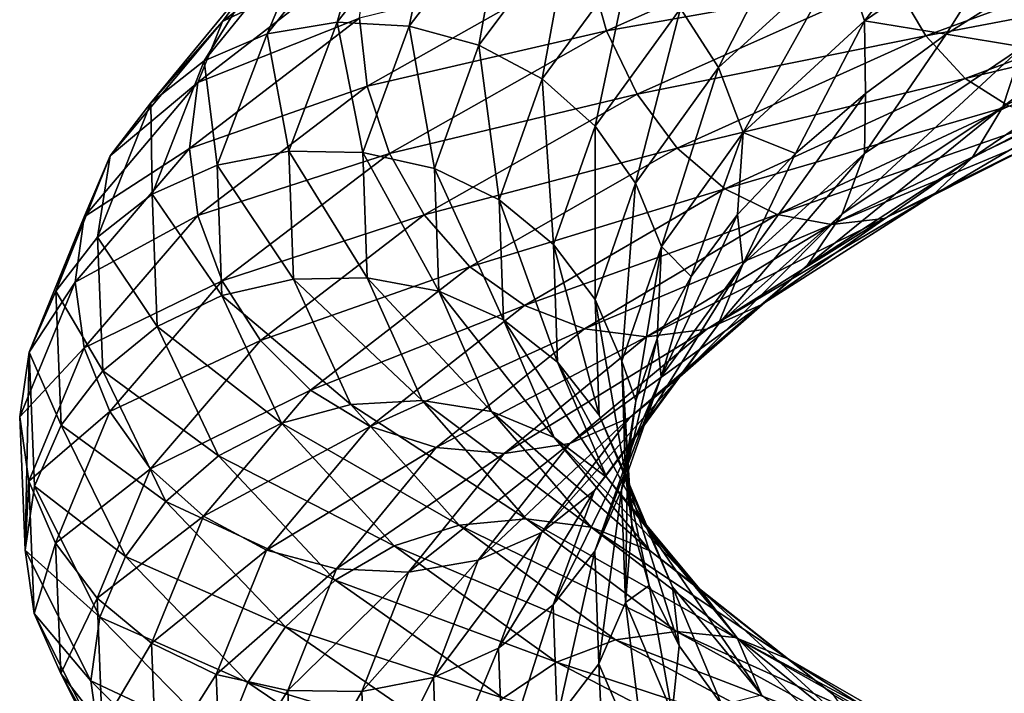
# Model space of a CAD drawing. Header units: metres. Extents: x -80 to 80, y -455 to 95.
# Tile 318 of 656: x -19 to -10, y -154 to -148. Entities that reach past the tile are written whole.
import ezdxf

# ---------------------------------------------------------------- set-up
doc = ezdxf.new("R2010")
doc.units = ezdxf.units.M
doc.layers.add('solid_501010_k_02', color=7, linetype='CONTINUOUS')
doc.layers.add('solid_501010_k_02_01', color=7, linetype='CONTINUOUS')

msp = doc.modelspace()

# ---------------------------------------------------------------- linework, layer by layer
at = {"layer": 'solid_501010_k_02'}
for points in [[(-11.369335, -148.146393, 1144.859009), (-11.569106, -147.551422, 1144.863525), (-10.127226, -146.572174, 1146.536499)], [(-9.952353, -147.178986, 1146.503784), (-11.369335, -148.146393, 1144.859009), (-10.127226, -146.572174, 1146.536499)], [(-15.632052, -146.978622, 1147.456299), (-17.132639, -148.153412, 1144.862305), (-15.833164, -147.525101, 1147.709351)], [(-16.787973, -147.683136, 1144.6073), (-17.132639, -148.153412, 1144.862305), (-15.632052, -146.978622, 1147.456299)], [(-15.209565, -147.010513, 1143.758057), (-16.103968, -148.158478, 1141.285645), (-15.801473, -147.093048, 1144.039429)], [(-15.457715, -148.193085, 1141.131592), (-16.103968, -148.158478, 1141.285645), (-15.209565, -147.010513, 1143.758057)], [(-14.599205, -147.068756, 1143.499756), (-15.457715, -148.193085, 1141.131592), (-15.209565, -147.010513, 1143.758057)], [(-12.679673, -148.566269, 1142.97522), (-13.023073, -148.036179, 1143.012695), (-11.882429, -147.004196, 1144.952881)], [(-11.569106, -147.551422, 1144.863525), (-12.679673, -148.566269, 1142.97522), (-11.882429, -147.004196, 1144.952881)], [(-15.801473, -147.093048, 1144.039429), (-16.730682, -148.262161, 1141.46521), (-16.337721, -147.32016, 1144.327759)], [(-16.103968, -148.158478, 1141.285645), (-16.730682, -148.262161, 1141.46521), (-15.801473, -147.093048, 1144.039429)], [(-14.831435, -148.363571, 1141.012207), (-15.457715, -148.193085, 1141.131592), (-14.599205, -147.068756, 1143.499756)], [(-14.007708, -147.263702, 1143.280273), (-14.831435, -148.363571, 1141.012207), (-14.599205, -147.068756, 1143.499756)], [(-13.861173, -147.618713, 1150.312012), (-13.6863, -148.234711, 1150.276001), (-11.345171, -147.196564, 1152.231079)], [(-11.345171, -147.196564, 1152.231079), (-13.6863, -148.234711, 1150.276001), (-11.117814, -147.779236, 1152.050293)], [(-9.952353, -147.178986, 1146.503784), (-10.63827, -148.265732, 1145.784424), (-11.369335, -148.146393, 1144.859009)], [(-9.952353, -147.178986, 1146.503784), (-9.824926, -147.747589, 1146.642822), (-10.63827, -148.265732, 1145.784424)], [(-14.264508, -148.66745, 1140.936646), (-14.831435, -148.363571, 1141.012207), (-14.007708, -147.263702, 1143.280273)], [(-13.472268, -147.591263, 1143.114746), (-14.264508, -148.66745, 1140.936646), (-14.007708, -147.263702, 1143.280273)], [(-16.337721, -147.32016, 1144.327759), (-17.298466, -148.506317, 1141.6604), (-16.787973, -147.683136, 1144.6073)], [(-16.730682, -148.262161, 1141.46521), (-17.298466, -148.506317, 1141.6604), (-16.337721, -147.32016, 1144.327759)], [(-11.117814, -147.779236, 1152.050293), (-10.820414, -148.279709, 1151.757446), (-8.276468, -147.344803, 1153.219727)], [(-10.129726, -148.918076, 1147.044434), (-9.95368, -148.379364, 1146.763672), (-8.25104, -147.467712, 1148.150879)], [(-8.396973, -148.00415, 1148.460815), (-10.129726, -148.918076, 1147.044434), (-8.25104, -147.467712, 1148.150879)], [(-15.833164, -147.525101, 1147.709351), (-17.353056, -148.700439, 1145.077148), (-15.903956, -148.122482, 1147.884399)], [(-17.132639, -148.153412, 1144.862305), (-17.353056, -148.700439, 1145.077148), (-15.833164, -147.525101, 1147.709351)], [(-12.460725, -149.148178, 1143.002686), (-12.679673, -148.566269, 1142.97522), (-11.569106, -147.551422, 1144.863525)], [(-11.369335, -148.146393, 1144.859009), (-12.460725, -149.148178, 1143.002686), (-11.569106, -147.551422, 1144.863525)], [(-15.903956, -148.122482, 1147.884399), (-15.834681, -148.732605, 1147.967041), (-13.861173, -147.618713, 1150.312012)], [(-13.861173, -147.618713, 1150.312012), (-15.834681, -148.732605, 1147.967041), (-13.6863, -148.234711, 1150.276001)], [(-13.788899, -149.090927, 1140.90918), (-14.264508, -148.66745, 1140.936646), (-13.472268, -147.591263, 1143.114746)], [(-13.023073, -148.036179, 1143.012695), (-13.788899, -149.090927, 1140.90918), (-13.472268, -147.591263, 1143.114746)], [(-16.787973, -147.683136, 1144.6073), (-17.775196, -148.881073, 1141.860596), (-17.132639, -148.153412, 1144.862305)], [(-17.298466, -148.506317, 1141.6604), (-17.775196, -148.881073, 1141.860596), (-16.787973, -147.683136, 1144.6073)], [(-9.95368, -148.379364, 1146.763672), (-10.63827, -148.265732, 1145.784424), (-9.824926, -147.747589, 1146.642822)], [(-13.6863, -148.234711, 1150.276001), (-13.412026, -148.803055, 1150.134155), (-11.117814, -147.779236, 1152.050293)], [(-11.117814, -147.779236, 1152.050293), (-13.412026, -148.803055, 1150.134155), (-10.820414, -148.279709, 1151.757446)], [(-10.405009, -149.374084, 1147.400513), (-10.129726, -148.918076, 1147.044434), (-8.396973, -148.00415, 1148.460815)], [(-8.625166, -148.454163, 1148.86084), (-10.405009, -149.374084, 1147.400513), (-8.396973, -148.00415, 1148.460815)], [(-13.425304, -149.602875, 1140.927734), (-13.788899, -149.090927, 1140.90918), (-13.023073, -148.036179, 1143.012695)], [(-12.679673, -148.566269, 1142.97522), (-13.425304, -149.602875, 1140.927734), (-13.023073, -148.036179, 1143.012695)], [(-17.132639, -148.153412, 1144.862305), (-18.140129, -149.357498, 1142.053711), (-17.353056, -148.700439, 1145.077148)], [(-17.775196, -148.881073, 1141.860596), (-18.140129, -149.357498, 1142.053711), (-17.132639, -148.153412, 1144.862305)], [(-15.903956, -148.122482, 1147.884399), (-17.429758, -149.291977, 1145.238281), (-15.834681, -148.732605, 1147.967041)], [(-17.353056, -148.700439, 1145.077148), (-17.429758, -149.291977, 1145.238281), (-15.903956, -148.122482, 1147.884399)], [(-16.103968, -148.158478, 1141.285645), (-16.538244, -149.315689, 1138.698486), (-16.730682, -148.262161, 1141.46521)], [(-15.874563, -149.326294, 1138.653076), (-16.538244, -149.315689, 1138.698486), (-16.103968, -148.158478, 1141.285645)], [(-15.457715, -148.193085, 1141.131592), (-15.874563, -149.326294, 1138.653076), (-16.103968, -148.158478, 1141.285645)], [(-15.231394, -149.471893, 1138.638306), (-15.874563, -149.326294, 1138.653076), (-15.457715, -148.193085, 1141.131592)], [(-14.831435, -148.363571, 1141.012207), (-15.231394, -149.471893, 1138.638306), (-15.457715, -148.193085, 1141.131592)], [(-11.369335, -148.146393, 1144.859009), (-11.988853, -149.33757, 1143.861328), (-12.460725, -149.148178, 1143.002686)], [(-11.369335, -148.146393, 1144.859009), (-11.362489, -148.796936, 1144.853638), (-11.988853, -149.33757, 1143.861328)], [(-11.369335, -148.146393, 1144.859009), (-10.63827, -148.265732, 1145.784424), (-11.362489, -148.796936, 1144.853638)], [(-16.730682, -148.262161, 1141.46521), (-17.181858, -149.440781, 1138.771729), (-17.298466, -148.506317, 1141.6604)], [(-16.538244, -149.315689, 1138.698486), (-17.181858, -149.440781, 1138.771729), (-16.730682, -148.262161, 1141.46521)], [(-15.834681, -148.732605, 1147.967041), (-15.63491, -149.335144, 1147.958984), (-13.6863, -148.234711, 1150.276001)], [(-13.6863, -148.234711, 1150.276001), (-15.63491, -149.335144, 1147.958984), (-13.412026, -148.803055, 1150.134155)], [(-13.412026, -148.803055, 1150.134155), (-13.053256, -149.287399, 1149.893677), (-10.820414, -148.279709, 1151.757446)], [(-10.820414, -148.279709, 1151.757446), (-13.053256, -149.287399, 1149.893677), (-10.465912, -148.662735, 1151.363281)], [(-11.370852, -149.337158, 1145.113159), (-11.362489, -148.796936, 1144.853638), (-10.63827, -148.265732, 1145.784424)], [(-9.95368, -148.379364, 1146.763672), (-11.370852, -149.337158, 1145.113159), (-10.63827, -148.265732, 1145.784424)], [(-14.649179, -149.751663, 1138.656616), (-15.231394, -149.471893, 1138.638306), (-14.831435, -148.363571, 1141.012207)], [(-14.264508, -148.66745, 1140.936646), (-14.649179, -149.751663, 1138.656616), (-14.831435, -148.363571, 1141.012207)], [(-11.571963, -149.878189, 1145.359863), (-11.370852, -149.337158, 1145.113159), (-9.95368, -148.379364, 1146.763672)], [(-10.129726, -148.918076, 1147.044434), (-11.571963, -149.878189, 1145.359863), (-9.95368, -148.379364, 1146.763672)], [(-10.764626, -149.717804, 1147.812256), (-10.405009, -149.374084, 1147.400513), (-8.625166, -148.454163, 1148.86084)], [(-8.923267, -148.788498, 1149.328979), (-10.764626, -149.717804, 1147.812256), (-8.625166, -148.454163, 1148.86084)], [(-17.298466, -148.506317, 1141.6604), (-17.764954, -149.702118, 1138.869873), (-17.775196, -148.881073, 1141.860596)], [(-17.181858, -149.440781, 1138.771729), (-17.764954, -149.702118, 1138.869873), (-17.298466, -148.506317, 1141.6604)], [(-13.193481, -150.170929, 1140.989746), (-13.425304, -149.602875, 1140.927734), (-12.679673, -148.566269, 1142.97522)], [(-12.460725, -149.148178, 1143.002686), (-13.193481, -150.170929, 1140.989746), (-12.679673, -148.566269, 1142.97522)], [(-17.353056, -148.700439, 1145.077148), (-18.373507, -149.904861, 1142.227539), (-17.429758, -149.291977, 1145.238281)], [(-18.140129, -149.357498, 1142.053711), (-18.373507, -149.904861, 1142.227539), (-17.353056, -148.700439, 1145.077148)], [(-17.429758, -149.291977, 1145.238281), (-17.354717, -149.892548, 1145.327637), (-15.834681, -148.732605, 1147.967041)], [(-15.834681, -148.732605, 1147.967041), (-17.354717, -149.892548, 1145.327637), (-15.63491, -149.335144, 1147.958984)], [(-14.160745, -150.153229, 1138.707153), (-14.649179, -149.751663, 1138.656616), (-14.264508, -148.66745, 1140.936646)], [(-13.788899, -149.090927, 1140.90918), (-14.160745, -150.153229, 1138.707153), (-14.264508, -148.66745, 1140.936646)], [(-13.053256, -149.287399, 1149.893677), (-12.625602, -149.65329, 1149.562988), (-10.465912, -148.662735, 1151.363281)], [(-10.465912, -148.662735, 1151.363281), (-12.625602, -149.65329, 1149.562988), (-10.074297, -148.910782, 1150.891479)], [(-15.63491, -149.335144, 1147.958984), (-15.321587, -149.887039, 1147.863281), (-13.412026, -148.803055, 1150.134155)], [(-13.412026, -148.803055, 1150.134155), (-15.321587, -149.887039, 1147.863281), (-13.053256, -149.287399, 1149.893677)], [(-12.462387, -150.328094, 1143.25061), (-11.988853, -149.33757, 1143.861328), (-11.362489, -148.796936, 1144.853638)], [(-11.370852, -149.337158, 1145.113159), (-12.462387, -150.328094, 1143.25061), (-11.362489, -148.796936, 1144.853638)], [(-11.192925, -149.920853, 1148.259644), (-10.764626, -149.717804, 1147.812256), (-8.923267, -148.788498, 1149.328979)], [(-9.278305, -148.97905, 1149.842651), (-11.192925, -149.920853, 1148.259644), (-8.923267, -148.788498, 1149.328979)], [(-17.775196, -148.881073, 1141.860596), (-18.254539, -150.088654, 1138.987427), (-18.140129, -149.357498, 1142.053711)], [(-17.764954, -149.702118, 1138.869873), (-18.254539, -150.088654, 1138.987427), (-17.775196, -148.881073, 1141.860596)], [(-12.625602, -149.65329, 1149.562988), (-12.153174, -149.884079, 1149.162231), (-10.074297, -148.910782, 1150.891479)], [(-10.074297, -148.910782, 1150.891479), (-12.153174, -149.884079, 1149.162231), (-9.670192, -149.018051, 1150.374023)], [(-11.886439, -150.340759, 1145.664551), (-11.571963, -149.878189, 1145.359863), (-10.129726, -148.918076, 1147.044434)], [(-10.405009, -149.374084, 1147.400513), (-11.886439, -150.340759, 1145.664551), (-10.129726, -148.918076, 1147.044434)], [(-11.665681, -149.974792, 1148.718628), (-11.192925, -149.920853, 1148.259644), (-9.278305, -148.97905, 1149.842651)], [(-9.670192, -149.018051, 1150.374023), (-11.665681, -149.974792, 1148.718628), (-9.278305, -148.97905, 1149.842651)], [(-12.153174, -149.884079, 1149.162231), (-11.665681, -149.974792, 1148.718628), (-9.670192, -149.018051, 1150.374023)], [(-13.787345, -150.646622, 1138.784302), (-14.160745, -150.153229, 1138.707153), (-13.788899, -149.090927, 1140.90918)], [(-13.425304, -149.602875, 1140.927734), (-13.787345, -150.646622, 1138.784302), (-13.788899, -149.090927, 1140.90918)], [(-12.460725, -149.148178, 1143.002686), (-12.926512, -150.439651, 1141.72583), (-13.193481, -150.170929, 1140.989746)], [(-12.460725, -149.148178, 1143.002686), (-12.510969, -149.885193, 1142.816895), (-12.926512, -150.439651, 1141.72583)], [(-12.460725, -149.148178, 1143.002686), (-11.988853, -149.33757, 1143.861328), (-12.510969, -149.885193, 1142.816895)], [(-17.429758, -149.291977, 1145.238281), (-18.455782, -150.491898, 1142.369263), (-17.354717, -149.892548, 1145.327637)], [(-18.373507, -149.904861, 1142.227539), (-18.455782, -150.491898, 1142.369263), (-17.429758, -149.291977, 1145.238281)], [(-17.354717, -149.892548, 1145.327637), (-17.135771, -150.480225, 1145.351196), (-15.63491, -149.335144, 1147.958984)], [(-16.538244, -149.315689, 1138.698486), (-16.496155, -150.464676, 1136.07373), (-17.181858, -149.440781, 1138.771729)], [(-15.63491, -149.335144, 1147.958984), (-17.135771, -150.480225, 1145.351196), (-15.321587, -149.887039, 1147.863281)], [(-15.834163, -150.45163, 1136.13855), (-16.496155, -150.464676, 1136.07373), (-16.538244, -149.315689, 1138.698486)], [(-15.874563, -149.326294, 1138.653076), (-15.834163, -150.45163, 1136.13855), (-16.538244, -149.315689, 1138.698486)], [(-15.192631, -150.572647, 1136.229736), (-15.834163, -150.45163, 1136.13855), (-15.874563, -149.326294, 1138.653076)], [(-15.231394, -149.471893, 1138.638306), (-15.192631, -150.572647, 1136.229736), (-15.874563, -149.326294, 1138.653076)], [(-15.321587, -149.887039, 1147.863281), (-14.911736, -150.352966, 1147.684448), (-13.053256, -149.287399, 1149.893677)], [(-13.053256, -149.287399, 1149.893677), (-14.911736, -150.352966, 1147.684448), (-12.625602, -149.65329, 1149.562988)], [(-12.682805, -150.871414, 1143.459595), (-12.462387, -150.328094, 1143.25061), (-11.370852, -149.337158, 1145.113159)], [(-11.571963, -149.878189, 1145.359863), (-12.682805, -150.871414, 1143.459595), (-11.370852, -149.337158, 1145.113159)], [(-12.462387, -150.328094, 1143.25061), (-12.510969, -149.885193, 1142.816895), (-11.988853, -149.33757, 1143.861328)], [(-18.140129, -149.357498, 1142.053711), (-18.629313, -150.571106, 1139.115967), (-18.373507, -149.904861, 1142.227539)], [(-18.254539, -150.088654, 1138.987427), (-18.629313, -150.571106, 1139.115967), (-18.140129, -149.357498, 1142.053711)], [(-12.297257, -150.694901, 1146.010376), (-11.886439, -150.340759, 1145.664551), (-10.405009, -149.374084, 1147.400513)], [(-10.764626, -149.717804, 1147.812256), (-12.297257, -150.694901, 1146.010376), (-10.405009, -149.374084, 1147.400513)], [(-17.181858, -149.440781, 1138.771729), (-17.138132, -150.610825, 1136.039429), (-17.764954, -149.702118, 1138.869873)], [(-16.496155, -150.464676, 1136.07373), (-17.138132, -150.610825, 1136.039429), (-17.181858, -149.440781, 1138.771729)], [(-14.611897, -150.828552, 1136.34314), (-15.192631, -150.572647, 1136.229736), (-15.231394, -149.471893, 1138.638306)], [(-14.649179, -149.751663, 1138.656616), (-14.611897, -150.828552, 1136.34314), (-15.231394, -149.471893, 1138.638306)], [(-13.549271, -151.200439, 1138.882446), (-13.787345, -150.646622, 1138.784302), (-13.425304, -149.602875, 1140.927734)], [(-13.193481, -150.170929, 1140.989746), (-13.549271, -151.200439, 1138.882446), (-13.425304, -149.602875, 1140.927734)], [(-17.764954, -149.702118, 1138.869873), (-17.719742, -150.888977, 1136.039063), (-18.254539, -150.088654, 1138.987427)], [(-17.138132, -150.610825, 1136.039429), (-17.719742, -150.888977, 1136.039063), (-17.764954, -149.702118, 1138.869873)], [(-14.911736, -150.352966, 1147.684448), (-14.423193, -150.699387, 1147.428467), (-12.625602, -149.65329, 1149.562988)], [(-12.625602, -149.65329, 1149.562988), (-14.423193, -150.699387, 1147.428467), (-12.153174, -149.884079, 1149.162231)], [(-14.124705, -151.208405, 1136.472656), (-14.611897, -150.828552, 1136.34314), (-14.649179, -149.751663, 1138.656616)], [(-14.160745, -150.153229, 1138.707153), (-14.124705, -151.208405, 1136.472656), (-14.649179, -149.751663, 1138.656616)], [(-12.786537, -150.911911, 1146.380249), (-12.297257, -150.694901, 1146.010376), (-10.764626, -149.717804, 1147.812256)], [(-11.192925, -149.920853, 1148.259644), (-12.786537, -150.911911, 1146.380249), (-10.764626, -149.717804, 1147.812256)], [(-13.027469, -151.340897, 1143.707031), (-12.682805, -150.871414, 1143.459595), (-11.571963, -149.878189, 1145.359863)], [(-11.886439, -150.340759, 1145.664551), (-13.027469, -151.340897, 1143.707031), (-11.571963, -149.878189, 1145.359863)], [(-18.373507, -149.904861, 1142.227539), (-18.868986, -151.118546, 1139.24707), (-18.455782, -150.491898, 1142.369263)], [(-18.629313, -150.571106, 1139.115967), (-18.868986, -151.118546, 1139.24707), (-18.373507, -149.904861, 1142.227539)], [(-18.455782, -150.491898, 1142.369263), (-18.375267, -151.080276, 1142.470703), (-17.354717, -149.892548, 1145.327637)], [(-17.354717, -149.892548, 1145.327637), (-18.375267, -151.080276, 1142.470703), (-17.135771, -150.480225, 1145.351196)], [(-17.135771, -150.480225, 1145.351196), (-16.79237, -151.014084, 1145.307251), (-15.321587, -149.887039, 1147.863281)], [(-15.321587, -149.887039, 1147.863281), (-16.79237, -151.014084, 1145.307251), (-14.911736, -150.352966, 1147.684448)], [(-14.423193, -150.699387, 1147.428467), (-13.883503, -150.910614, 1147.111084), (-12.153174, -149.884079, 1149.162231)], [(-12.153174, -149.884079, 1149.162231), (-13.883503, -150.910614, 1147.111084), (-11.665681, -149.974792, 1148.718628)], [(-13.326601, -150.982666, 1146.754272), (-12.786537, -150.911911, 1146.380249), (-11.192925, -149.920853, 1148.259644)], [(-11.665681, -149.974792, 1148.718628), (-13.326601, -150.982666, 1146.754272), (-11.192925, -149.920853, 1148.259644)], [(-13.195242, -151.339066, 1141.231445), (-12.926512, -150.439651, 1141.72583), (-12.510969, -149.885193, 1142.816895)], [(-12.462387, -150.328094, 1143.25061), (-13.195242, -151.339066, 1141.231445), (-12.510969, -149.885193, 1142.816895)], [(-13.883503, -150.910614, 1147.111084), (-13.326601, -150.982666, 1146.754272), (-11.665681, -149.974792, 1148.718628)], [(-18.254539, -150.088654, 1138.987427), (-18.208082, -151.286957, 1136.072876), (-18.629313, -150.571106, 1139.115967)], [(-17.719742, -150.888977, 1136.039063), (-18.208082, -151.286957, 1136.072876), (-18.254539, -150.088654, 1138.987427)], [(-13.752256, -151.683365, 1136.609375), (-14.124705, -151.208405, 1136.472656), (-14.160745, -150.153229, 1138.707153)], [(-13.787345, -150.646622, 1138.784302), (-13.752256, -151.683365, 1136.609375), (-14.160745, -150.153229, 1138.707153)], [(-13.193481, -150.170929, 1140.989746), (-13.422828, -151.555359, 1139.453491), (-13.549271, -151.200439, 1138.882446)], [(-13.193481, -150.170929, 1140.989746), (-13.231672, -150.997925, 1140.599609), (-13.422828, -151.555359, 1139.453491)], [(-13.193481, -150.170929, 1140.989746), (-12.926512, -150.439651, 1141.72583), (-13.231672, -150.997925, 1140.599609)], [(-16.79237, -151.014084, 1145.307251), (-16.343176, -151.459885, 1145.197632), (-14.911736, -150.352966, 1147.684448)], [(-14.911736, -150.352966, 1147.684448), (-16.343176, -151.459885, 1145.197632), (-14.423193, -150.699387, 1147.428467)], [(-13.477722, -151.706146, 1143.979248), (-13.027469, -151.340897, 1143.707031), (-11.886439, -150.340759, 1145.664551)], [(-12.297257, -150.694901, 1146.010376), (-13.477722, -151.706146, 1143.979248), (-11.886439, -150.340759, 1145.664551)], [(-13.42862, -151.884613, 1141.39978), (-13.195242, -151.339066, 1141.231445), (-12.462387, -150.328094, 1143.25061)], [(-12.682805, -150.871414, 1143.459595), (-13.42862, -151.884613, 1141.39978), (-12.462387, -150.328094, 1143.25061)], [(-18.455782, -150.491898, 1142.369263), (-18.953215, -151.699051, 1139.372925), (-18.375267, -151.080276, 1142.470703)], [(-18.868986, -151.118546, 1139.24707), (-18.953215, -151.699051, 1139.372925), (-18.455782, -150.491898, 1142.369263)], [(-18.375267, -151.080276, 1142.470703), (-18.143444, -151.652161, 1142.528442), (-17.135771, -150.480225, 1145.351196)], [(-17.135771, -150.480225, 1145.351196), (-18.143444, -151.652161, 1142.528442), (-16.79237, -151.014084, 1145.307251)], [(-16.496155, -150.464676, 1136.07373), (-15.982273, -151.588638, 1133.489868), (-17.138132, -150.610825, 1136.039429)], [(-15.834163, -150.45163, 1136.13855), (-15.340904, -151.552948, 1133.663086), (-16.496155, -150.464676, 1136.07373)], [(-15.340904, -151.552948, 1133.663086), (-15.982273, -151.588638, 1133.489868), (-16.496155, -150.464676, 1136.07373)], [(-14.719357, -151.650406, 1133.858643), (-15.340904, -151.552948, 1133.663086), (-15.834163, -150.45163, 1136.13855)], [(-15.192631, -150.572647, 1136.229736), (-14.719357, -151.650406, 1133.858643), (-15.834163, -150.45163, 1136.13855)], [(-13.195242, -151.339066, 1141.231445), (-13.231672, -150.997925, 1140.599609), (-12.926512, -150.439651, 1141.72583)], [(-18.629313, -150.571106, 1139.115967), (-18.581902, -151.775146, 1136.13623), (-18.868986, -151.118546, 1139.24707)], [(-18.208082, -151.286957, 1136.072876), (-18.581902, -151.775146, 1136.13623), (-18.629313, -150.571106, 1139.115967)], [(-14.156714, -151.883392, 1134.065796), (-14.719357, -151.650406, 1133.858643), (-15.192631, -150.572647, 1136.229736)], [(-14.611897, -150.828552, 1136.34314), (-14.156714, -151.883392, 1134.065796), (-15.192631, -150.572647, 1136.229736)], [(-17.138132, -150.610825, 1136.039429), (-16.604252, -151.754883, 1133.349487), (-17.719742, -150.888977, 1136.039063)], [(-15.982273, -151.588638, 1133.489868), (-16.604252, -151.754883, 1133.349487), (-17.138132, -150.610825, 1136.039429)], [(-13.514788, -152.222977, 1136.744141), (-13.752256, -151.683365, 1136.609375), (-13.787345, -150.646622, 1138.784302)], [(-13.549271, -151.200439, 1138.882446), (-13.514788, -152.222977, 1136.744141), (-13.787345, -150.646622, 1138.784302)], [(-16.343176, -151.459885, 1145.197632), (-15.807735, -151.785126, 1145.025269), (-14.423193, -150.699387, 1147.428467)], [(-14.423193, -150.699387, 1147.428467), (-15.807735, -151.785126, 1145.025269), (-13.883503, -150.910614, 1147.111084)], [(-14.01397, -151.938141, 1144.262329), (-13.477722, -151.706146, 1143.979248), (-12.297257, -150.694901, 1146.010376)], [(-12.786537, -150.911911, 1146.380249), (-14.01397, -151.938141, 1144.262329), (-12.297257, -150.694901, 1146.010376)], [(-13.684699, -152.242355, 1134.273071), (-14.156714, -151.883392, 1134.065796), (-14.611897, -150.828552, 1136.34314)], [(-14.124705, -151.208405, 1136.472656), (-13.684699, -152.242355, 1134.273071), (-14.611897, -150.828552, 1136.34314)], [(-17.719742, -150.888977, 1136.039063), (-17.167744, -152.049026, 1133.252319), (-18.208082, -151.286957, 1136.072876)], [(-16.604252, -151.754883, 1133.349487), (-17.167744, -152.049026, 1133.252319), (-17.719742, -150.888977, 1136.039063)], [(-15.807735, -151.785126, 1145.025269), (-15.216238, -151.975143, 1144.80127), (-13.883503, -150.910614, 1147.111084)], [(-13.883503, -150.910614, 1147.111084), (-15.216238, -151.975143, 1144.80127), (-13.326601, -150.982666, 1146.754272)], [(-14.605878, -152.027008, 1144.541626), (-14.01397, -151.938141, 1144.262329), (-12.786537, -150.911911, 1146.380249)], [(-13.326601, -150.982666, 1146.754272), (-14.605878, -152.027008, 1144.541626), (-12.786537, -150.911911, 1146.380249)], [(-13.793553, -152.361115, 1141.585693), (-13.42862, -151.884613, 1141.39978), (-12.682805, -150.871414, 1143.459595)], [(-13.027469, -151.340897, 1143.707031), (-13.793553, -152.361115, 1141.585693), (-12.682805, -150.871414, 1143.459595)], [(-18.143444, -151.652161, 1142.528442), (-17.77985, -152.166916, 1142.540405), (-16.79237, -151.014084, 1145.307251)], [(-16.79237, -151.014084, 1145.307251), (-17.77985, -152.166916, 1142.540405), (-16.343176, -151.459885, 1145.197632)], [(-15.216238, -151.975143, 1144.80127), (-14.605878, -152.027008, 1144.541626), (-13.326601, -150.982666, 1146.754272)], [(-13.551078, -152.356247, 1139.117798), (-13.422828, -151.555359, 1139.453491), (-13.231672, -150.997925, 1140.599609)], [(-13.195242, -151.339066, 1141.231445), (-13.551078, -152.356247, 1139.117798), (-13.231672, -150.997925, 1140.599609)], [(-18.953215, -151.699051, 1139.372925), (-18.870792, -152.276505, 1139.48291), (-18.375267, -151.080276, 1142.470703)], [(-18.868986, -151.118546, 1139.24707), (-18.905287, -152.896149, 1136.334106), (-18.953215, -151.699051, 1139.372925)], [(-18.868986, -151.118546, 1139.24707), (-18.820965, -152.322403, 1136.224121), (-18.905287, -152.896149, 1136.334106)], [(-18.375267, -151.080276, 1142.470703), (-18.870792, -152.276505, 1139.48291), (-18.143444, -151.652161, 1142.528442)], [(-18.581902, -151.775146, 1136.13623), (-18.820965, -152.322403, 1136.224121), (-18.868986, -151.118546, 1139.24707)], [(-13.549271, -151.200439, 1138.882446), (-13.422828, -151.555359, 1139.453491), (-13.498492, -152.110626, 1138.295898)], [(-13.549271, -151.200439, 1138.882446), (-13.498492, -152.110626, 1138.295898), (-13.458138, -152.663147, 1137.134033)], [(-13.549271, -151.200439, 1138.882446), (-13.458138, -152.663147, 1137.134033), (-13.514788, -152.222977, 1136.744141)], [(-18.208082, -151.286957, 1136.072876), (-17.640871, -152.457794, 1133.203735), (-18.581902, -151.775146, 1136.13623)], [(-17.167744, -152.049026, 1133.252319), (-17.640871, -152.457794, 1133.203735), (-18.208082, -151.286957, 1136.072876)], [(-13.323853, -152.699509, 1134.468262), (-13.684699, -152.242355, 1134.273071), (-14.124705, -151.208405, 1136.472656)], [(-13.752256, -151.683365, 1136.609375), (-13.323853, -152.699509, 1134.468262), (-14.124705, -151.208405, 1136.472656)], [(-14.270284, -152.737808, 1141.778687), (-13.793553, -152.361115, 1141.585693), (-13.027469, -151.340897, 1143.707031)], [(-13.477722, -151.706146, 1143.979248), (-14.270284, -152.737808, 1141.778687), (-13.027469, -151.340897, 1143.707031)], [(-13.790751, -152.903824, 1139.244019), (-13.551078, -152.356247, 1139.117798), (-13.195242, -151.339066, 1141.231445)], [(-13.42862, -151.884613, 1141.39978), (-13.790751, -152.903824, 1139.244019), (-13.195242, -151.339066, 1141.231445)], [(-17.77985, -152.166916, 1142.540405), (-17.304241, -152.591492, 1142.505615), (-16.343176, -151.459885, 1145.197632)], [(-16.343176, -151.459885, 1145.197632), (-17.304241, -152.591492, 1142.505615), (-15.807735, -151.785126, 1145.025269)], [(-15.340904, -151.552948, 1133.663086), (-14.406912, -152.615005, 1131.302246), (-15.982273, -151.588638, 1133.489868)], [(-13.823206, -152.690582, 1131.597534), (-14.406912, -152.615005, 1131.302246), (-15.340904, -151.552948, 1133.663086)], [(-14.719357, -151.650406, 1133.858643), (-13.823206, -152.690582, 1131.597534), (-15.340904, -151.552948, 1133.663086)], [(-13.551078, -152.356247, 1139.117798), (-13.498492, -152.110626, 1138.295898), (-13.422828, -151.555359, 1139.453491)], [(-15.982273, -151.588638, 1133.489868), (-15.009233, -152.671661, 1131.025513), (-16.604252, -151.754883, 1133.349487)], [(-14.406912, -152.615005, 1131.302246), (-15.009233, -152.671661, 1131.025513), (-15.982273, -151.588638, 1133.489868)], [(-18.953215, -151.699051, 1139.372925), (-18.905287, -152.896149, 1136.334106), (-18.870792, -152.276505, 1139.48291)], [(-18.870792, -152.276505, 1139.48291), (-18.632719, -152.832123, 1139.576538), (-18.143444, -151.652161, 1142.528442)], [(-18.143444, -151.652161, 1142.528442), (-18.632719, -152.832123, 1139.576538), (-17.77985, -152.166916, 1142.540405)], [(-14.838066, -152.985367, 1141.968384), (-14.270284, -152.737808, 1141.778687), (-13.477722, -151.706146, 1143.979248)], [(-14.01397, -151.938141, 1144.262329), (-14.838066, -152.985367, 1141.968384), (-13.477722, -151.706146, 1143.979248)], [(-13.294818, -152.902237, 1131.894165), (-13.823206, -152.690582, 1131.597534), (-14.719357, -151.650406, 1133.858643)], [(-14.156714, -151.883392, 1134.065796), (-13.294818, -152.902237, 1131.894165), (-14.719357, -151.650406, 1133.858643)], [(-13.093781, -153.225388, 1134.639282), (-13.323853, -152.699509, 1134.468262), (-13.752256, -151.683365, 1136.609375)], [(-13.514788, -152.222977, 1136.744141), (-13.093781, -153.225388, 1134.639282), (-13.752256, -151.683365, 1136.609375)], [(-18.581902, -151.775146, 1136.13623), (-18.003046, -152.951233, 1133.202881), (-18.820965, -152.322403, 1136.224121)], [(-17.640871, -152.457794, 1133.203735), (-18.003046, -152.951233, 1133.202881), (-18.581902, -151.775146, 1136.13623)], [(-17.304241, -152.591492, 1142.505615), (-16.737314, -152.89447, 1142.423584), (-15.807735, -151.785126, 1145.025269)], [(-16.604252, -151.754883, 1133.349487), (-15.593344, -152.856491, 1130.783936), (-17.167744, -152.049026, 1133.252319)], [(-15.807735, -151.785126, 1145.025269), (-16.737314, -152.89447, 1142.423584), (-15.216238, -151.975143, 1144.80127)], [(-15.009233, -152.671661, 1131.025513), (-15.593344, -152.856491, 1130.783936), (-16.604252, -151.754883, 1133.349487)], [(-14.165524, -153.387268, 1139.365723), (-13.790751, -152.903824, 1139.244019), (-13.42862, -151.884613, 1141.39978)], [(-13.793553, -152.361115, 1141.585693), (-14.165524, -153.387268, 1139.365723), (-13.42862, -151.884613, 1141.39978)], [(-12.851541, -153.241714, 1132.175781), (-13.294818, -152.902237, 1131.894165), (-14.156714, -151.883392, 1134.065796)], [(-13.684699, -152.242355, 1134.273071), (-12.851541, -153.241714, 1132.175781), (-14.156714, -151.883392, 1134.065796)], [(-16.737314, -152.89447, 1142.423584), (-16.111034, -153.062286, 1142.300171), (-15.216238, -151.975143, 1144.80127)], [(-15.216238, -151.975143, 1144.80127), (-16.111034, -153.062286, 1142.300171), (-14.605878, -152.027008, 1144.541626)], [(-15.464781, -153.093079, 1142.145264), (-14.838066, -152.985367, 1141.968384), (-14.01397, -151.938141, 1144.262329)], [(-14.605878, -152.027008, 1144.541626), (-15.464781, -153.093079, 1142.145264), (-14.01397, -151.938141, 1144.262329)], [(-17.167744, -152.049026, 1133.252319), (-16.12253, -153.165344, 1130.594116), (-17.640871, -152.457794, 1133.203735)], [(-15.593344, -152.856491, 1130.783936), (-16.12253, -153.165344, 1130.594116), (-17.167744, -152.049026, 1133.252319)], [(-16.111034, -153.062286, 1142.300171), (-15.464781, -153.093079, 1142.145264), (-14.605878, -152.027008, 1144.541626)], [(-18.632719, -152.832123, 1139.576538), (-18.259319, -153.327316, 1139.646973), (-17.77985, -152.166916, 1142.540405)], [(-17.77985, -152.166916, 1142.540405), (-18.259319, -153.327316, 1139.646973), (-17.304241, -152.591492, 1142.505615)], [(-13.551078, -152.356247, 1139.117798), (-13.516591, -153.366272, 1136.973267), (-13.498492, -152.110626, 1138.295898)], [(-13.516591, -153.366272, 1136.973267), (-13.458138, -152.663147, 1137.134033), (-13.498492, -152.110626, 1138.295898)], [(-12.512663, -153.682266, 1132.42688), (-12.851541, -153.241714, 1132.175781), (-13.684699, -152.242355, 1134.273071)], [(-13.323853, -152.699509, 1134.468262), (-12.512663, -153.682266, 1132.42688), (-13.684699, -152.242355, 1134.273071)], [(-13.514788, -152.222977, 1136.744141), (-13.458138, -152.663147, 1137.134033), (-13.302532, -153.211441, 1135.977051)], [(-13.514788, -152.222977, 1136.744141), (-13.302532, -153.211441, 1135.977051), (-13.032891, -153.752686, 1134.837158)], [(-13.514788, -152.222977, 1136.744141), (-13.032891, -153.752686, 1134.837158), (-13.093781, -153.225388, 1134.639282)], [(-18.905287, -152.896149, 1136.334106), (-18.822767, -153.462662, 1136.452637), (-18.870792, -152.276505, 1139.48291)], [(-18.820965, -152.322403, 1136.224121), (-18.234661, -153.498108, 1133.248291), (-18.905287, -152.896149, 1136.334106)], [(-18.870792, -152.276505, 1139.48291), (-18.822767, -153.462662, 1136.452637), (-18.632719, -152.832123, 1139.576538)], [(-18.003046, -152.951233, 1133.202881), (-18.234661, -153.498108, 1133.248291), (-18.820965, -152.322403, 1136.224121)], [(-14.65511, -153.775406, 1139.476074), (-14.165524, -153.387268, 1139.365723), (-13.793553, -152.361115, 1141.585693)], [(-14.270284, -152.737808, 1141.778687), (-14.65511, -153.775406, 1139.476074), (-13.793553, -152.361115, 1141.585693)], [(-13.790751, -152.903824, 1139.244019), (-13.755653, -153.91568, 1137.056641), (-13.551078, -152.356247, 1139.117798)], [(-13.755653, -153.91568, 1137.056641), (-13.516591, -153.366272, 1136.973267), (-13.551078, -152.356247, 1139.117798)], [(-17.640871, -152.457794, 1133.203735), (-16.566853, -153.583954, 1130.466919), (-18.003046, -152.951233, 1133.202881)], [(-16.12253, -153.165344, 1130.594116), (-16.566853, -153.583954, 1130.466919), (-17.640871, -152.457794, 1133.203735)], [(-18.259319, -153.327316, 1139.646973), (-17.770884, -153.73024, 1139.690186), (-17.304241, -152.591492, 1142.505615)], [(-17.304241, -152.591492, 1142.505615), (-17.770884, -153.73024, 1139.690186), (-16.737314, -152.89447, 1142.423584)], [(-14.406912, -152.615005, 1131.302246), (-13.059472, -153.624451, 1129.126587), (-15.009233, -152.671661, 1131.025513)], [(-12.530358, -153.68042, 1129.514038), (-13.059472, -153.624451, 1129.126587), (-14.406912, -152.615005, 1131.302246)], [(-13.823206, -152.690582, 1131.597534), (-12.530358, -153.68042, 1129.514038), (-14.406912, -152.615005, 1131.302246)], [(-15.009233, -152.671661, 1131.025513), (-13.60546, -153.699875, 1128.754028), (-15.593344, -152.856491, 1130.783936)], [(-13.059472, -153.624451, 1129.126587), (-13.60546, -153.699875, 1128.754028), (-15.009233, -152.671661, 1131.025513)], [(-12.05139, -153.87291, 1129.893311), (-12.530358, -153.68042, 1129.514038), (-13.823206, -152.690582, 1131.597534)], [(-13.294818, -152.902237, 1131.894165), (-12.05139, -153.87291, 1129.893311), (-13.823206, -152.690582, 1131.597534)], [(-13.516591, -153.366272, 1136.973267), (-13.302532, -153.211441, 1135.977051), (-13.458138, -152.663147, 1137.134033)], [(-12.296599, -154.195236, 1132.632324), (-12.512663, -153.682266, 1132.42688), (-13.323853, -152.699509, 1134.468262)], [(-13.093781, -153.225388, 1134.639282), (-12.296599, -154.195236, 1132.632324), (-13.323853, -152.699509, 1134.468262)], [(-15.238204, -154.038589, 1139.568359), (-14.65511, -153.775406, 1139.476074), (-14.270284, -152.737808, 1141.778687)], [(-14.838066, -152.985367, 1141.968384), (-15.238204, -154.038589, 1139.568359), (-14.270284, -152.737808, 1141.778687)], [(-18.822767, -153.462662, 1136.452637), (-18.585299, -154.002029, 1136.58252), (-18.632719, -152.832123, 1139.576538)], [(-18.632719, -152.832123, 1139.576538), (-18.585299, -154.002029, 1136.58252), (-18.259319, -153.327316, 1139.646973)], [(-15.593344, -152.856491, 1130.783936), (-14.13494, -153.901276, 1128.418945), (-16.12253, -153.165344, 1130.594116)], [(-13.60546, -153.699875, 1128.754028), (-14.13494, -153.901276, 1128.418945), (-15.593344, -152.856491, 1130.783936)], [(-18.905287, -152.896149, 1136.334106), (-18.315737, -154.067215, 1133.33728), (-18.822767, -153.462662, 1136.452637)], [(-18.234661, -153.498108, 1133.248291), (-18.315737, -154.067215, 1133.33728), (-18.905287, -152.896149, 1136.334106)], [(-18.003046, -152.951233, 1133.202881), (-16.906977, -154.082077, 1130.404663), (-18.234661, -153.498108, 1133.248291)], [(-16.566853, -153.583954, 1130.466919), (-16.906977, -154.082077, 1130.404663), (-18.003046, -152.951233, 1133.202881)], [(-17.770884, -153.73024, 1139.690186), (-17.188669, -154.010574, 1139.702393), (-16.737314, -152.89447, 1142.423584)], [(-16.737314, -152.89447, 1142.423584), (-17.188669, -154.010574, 1139.702393), (-16.111034, -153.062286, 1142.300171)], [(-14.165524, -153.387268, 1139.365723), (-14.129473, -154.405777, 1137.113403), (-13.790751, -152.903824, 1139.244019)], [(-14.129473, -154.405777, 1137.113403), (-13.755653, -153.91568, 1137.056641), (-13.790751, -152.903824, 1139.244019)], [(-11.64957, -154.19487, 1130.24353), (-12.05139, -153.87291, 1129.893311), (-13.294818, -152.902237, 1131.894165)], [(-12.851541, -153.241714, 1132.175781), (-11.64957, -154.19487, 1130.24353), (-13.294818, -152.902237, 1131.894165)], [(-17.188669, -154.010574, 1139.702393), (-16.5455, -154.155838, 1139.684204), (-16.111034, -153.062286, 1142.300171)], [(-16.111034, -153.062286, 1142.300171), (-16.5455, -154.155838, 1139.684204), (-15.464781, -153.093079, 1142.145264)], [(-15.88182, -154.165329, 1139.63855), (-15.238204, -154.038589, 1139.568359), (-14.838066, -152.985367, 1141.968384)], [(-15.464781, -153.093079, 1142.145264), (-15.88182, -154.165329, 1139.63855), (-14.838066, -152.985367, 1141.968384)], [(-16.5455, -154.155838, 1139.684204), (-15.88182, -154.165329, 1139.63855), (-15.464781, -153.093079, 1142.145264)], [(-16.12253, -153.165344, 1130.594116), (-14.614633, -154.22319, 1128.143433), (-16.566853, -153.583954, 1130.466919)], [(-14.13494, -153.901276, 1128.418945), (-14.614633, -154.22319, 1128.143433), (-16.12253, -153.165344, 1130.594116)], [(-13.516591, -153.366272, 1136.973267), (-13.095528, -154.356369, 1134.862183), (-13.302532, -153.211441, 1135.977051)], [(-13.095528, -154.356369, 1134.862183), (-13.032891, -153.752686, 1134.837158), (-13.302532, -153.211441, 1135.977051)], [(-13.093781, -153.225388, 1134.639282), (-13.032891, -153.752686, 1134.837158), (-12.651658, -154.283447, 1133.727783)], [(-13.093781, -153.225388, 1134.639282), (-12.651658, -154.283447, 1133.727783), (-12.296599, -154.195236, 1132.632324)], [(-18.585299, -154.002029, 1136.58252), (-18.212849, -154.477753, 1136.712402), (-18.259319, -153.327316, 1139.646973)], [(-18.259319, -153.327316, 1139.646973), (-18.212849, -154.477753, 1136.712402), (-17.770884, -153.73024, 1139.690186)], [(-11.342387, -154.620407, 1130.546143), (-11.64957, -154.19487, 1130.24353), (-12.851541, -153.241714, 1132.175781)], [(-12.512663, -153.682266, 1132.42688), (-11.342387, -154.620407, 1130.546143), (-12.851541, -153.241714, 1132.175781)], [(-14.65511, -153.775406, 1139.476074), (-14.617813, -154.805008, 1137.140137), (-14.165524, -153.387268, 1139.365723)], [(-14.617813, -154.805008, 1137.140137), (-14.129473, -154.405777, 1137.113403), (-14.165524, -153.387268, 1139.365723)], [(-13.755653, -153.91568, 1137.056641), (-13.327143, -154.907333, 1134.903564), (-13.516591, -153.366272, 1136.973267)], [(-13.327143, -154.907333, 1134.903564), (-13.095528, -154.356369, 1134.862183), (-13.516591, -153.366272, 1136.973267)], [(-18.822767, -153.462662, 1136.452637), (-18.236408, -154.620926, 1133.469727), (-18.585299, -154.002029, 1136.58252)], [(-18.315737, -154.067215, 1133.33728), (-18.236408, -154.620926, 1133.469727), (-18.822767, -153.462662, 1136.452637)], [(-18.234661, -153.498108, 1133.248291), (-17.124491, -154.628342, 1130.409424), (-18.315737, -154.067215, 1133.33728)], [(-16.906977, -154.082077, 1130.404663), (-17.124491, -154.628342, 1130.409424), (-18.234661, -153.498108, 1133.248291)], [(-16.566853, -153.583954, 1130.466919), (-15.017399, -154.650436, 1127.943359), (-16.906977, -154.082077, 1130.404663)], [(-14.614633, -154.22319, 1128.143433), (-15.017399, -154.650436, 1127.943359), (-16.566853, -153.583954, 1130.466919)], [(-13.059472, -153.624451, 1129.126587), (-11.338223, -154.569641, 1127.202271), (-13.60546, -153.699875, 1128.754028)], [(-10.878847, -154.608765, 1127.671631), (-11.338223, -154.569641, 1127.202271), (-13.059472, -153.624451, 1129.126587)], [(-12.530358, -153.68042, 1129.514038), (-10.878847, -154.608765, 1127.671631), (-13.059472, -153.624451, 1129.126587)], [(-10.463007, -154.784805, 1128.124512), (-10.878847, -154.608765, 1127.671631), (-12.530358, -153.68042, 1129.514038)], [(-12.05139, -153.87291, 1129.893311), (-10.463007, -154.784805, 1128.124512), (-12.530358, -153.68042, 1129.514038)], [(-18.212849, -154.477753, 1136.712402), (-17.725657, -154.859222, 1136.834717), (-17.770884, -153.73024, 1139.690186)], [(-17.770884, -153.73024, 1139.690186), (-17.725657, -154.859222, 1136.834717), (-17.188669, -154.010574, 1139.702393)], [(-13.60546, -153.699875, 1128.754028), (-11.81225, -154.661133, 1126.744507), (-14.13494, -153.901276, 1128.418945)], [(-11.338223, -154.569641, 1127.202271), (-11.81225, -154.661133, 1126.744507), (-13.60546, -153.699875, 1128.754028)], [(-13.095528, -154.356369, 1134.862183), (-12.651658, -154.283447, 1133.727783), (-13.032891, -153.752686, 1134.837158)], [(-11.146531, -155.121719, 1130.783447), (-11.342387, -154.620407, 1130.546143), (-12.512663, -153.682266, 1132.42688)], [(-12.296599, -154.195236, 1132.632324), (-11.146531, -155.121719, 1130.783447), (-12.512663, -153.682266, 1132.42688)], [(-15.238204, -154.038589, 1139.568359), (-15.199424, -155.083435, 1137.133667), (-14.65511, -153.775406, 1139.476074)], [(-15.199424, -155.083435, 1137.133667), (-14.617813, -154.805008, 1137.140137), (-14.65511, -153.775406, 1139.476074)], [(-14.13494, -153.901276, 1128.418945), (-12.271944, -154.876663, 1126.32605), (-14.614633, -154.22319, 1128.143433)], [(-11.81225, -154.661133, 1126.744507), (-12.271944, -154.876663, 1126.32605), (-14.13494, -153.901276, 1128.418945)], [(-14.129473, -154.405777, 1137.113403), (-13.689318, -155.40361, 1134.896362), (-13.755653, -153.91568, 1137.056641)], [(-13.689318, -155.40361, 1134.896362), (-13.327143, -154.907333, 1134.903564), (-13.755653, -153.91568, 1137.056641)], [(-10.114148, -155.091644, 1128.535522), (-10.463007, -154.784805, 1128.124512), (-12.05139, -153.87291, 1129.893311)], [(-11.64957, -154.19487, 1130.24353), (-10.114148, -155.091644, 1128.535522), (-12.05139, -153.87291, 1129.893311)], [(-18.585299, -154.002029, 1136.58252), (-18.006338, -155.144531, 1133.635376), (-18.212849, -154.477753, 1136.712402)], [(-18.236408, -154.620926, 1133.469727), (-18.006338, -155.144531, 1133.635376), (-18.585299, -154.002029, 1136.58252)], [(-17.725657, -154.859222, 1136.834717), (-17.144924, -155.117188, 1136.942505), (-17.188669, -154.010574, 1139.702393)], [(-17.188669, -154.010574, 1139.702393), (-17.144924, -155.117188, 1136.942505), (-16.5455, -154.155838, 1139.684204)], [(-18.315737, -154.067215, 1133.33728), (-17.205238, -155.187653, 1130.491821), (-18.236408, -154.620926, 1133.469727)], [(-17.124491, -154.628342, 1130.409424), (-17.205238, -155.187653, 1130.491821), (-18.315737, -154.067215, 1133.33728)], [(-16.906977, -154.082077, 1130.404663), (-15.325712, -155.152542, 1127.824463), (-17.124491, -154.628342, 1130.409424)], [(-15.017399, -154.650436, 1127.943359), (-15.325712, -155.152542, 1127.824463), (-16.906977, -154.082077, 1130.404663)], [(-15.88182, -154.165329, 1139.63855), (-15.8414, -155.228806, 1137.095947), (-15.238204, -154.038589, 1139.568359)], [(-15.8414, -155.228806, 1137.095947), (-15.199424, -155.083435, 1137.133667), (-15.238204, -154.038589, 1139.568359)], [(-17.144924, -155.117188, 1136.942505), (-16.503391, -155.240265, 1137.030884), (-16.5455, -154.155838, 1139.684204)], [(-16.5455, -154.155838, 1139.684204), (-16.503391, -155.240265, 1137.030884), (-15.88182, -154.165329, 1139.63855)], [(-16.503391, -155.240265, 1137.030884), (-15.8414, -155.228806, 1137.095947), (-15.88182, -154.165329, 1139.63855)]]:
    msp.add_3dface(points, dxfattribs=at)
at = {"layer": 'solid_501010_k_02_01'}
for points in [[(-8.276468, -147.344803, 1153.219727), (-10.820414, -148.279709, 1151.757446), (-8.005313, -147.742035, 1152.775146)], [(-10.820414, -148.279709, 1151.757446), (-10.465912, -148.662735, 1151.363281), (-8.005313, -147.742035, 1152.775146)], [(-8.005313, -147.742035, 1152.775146), (-10.465912, -148.662735, 1151.363281), (-7.705768, -148.004501, 1152.246704)], [(-10.465912, -148.662735, 1151.363281), (-10.074297, -148.910782, 1150.891479), (-7.705768, -148.004501, 1152.246704)]]:
    msp.add_3dface(points, dxfattribs=at)

doc.saveas('drawing.dxf')
